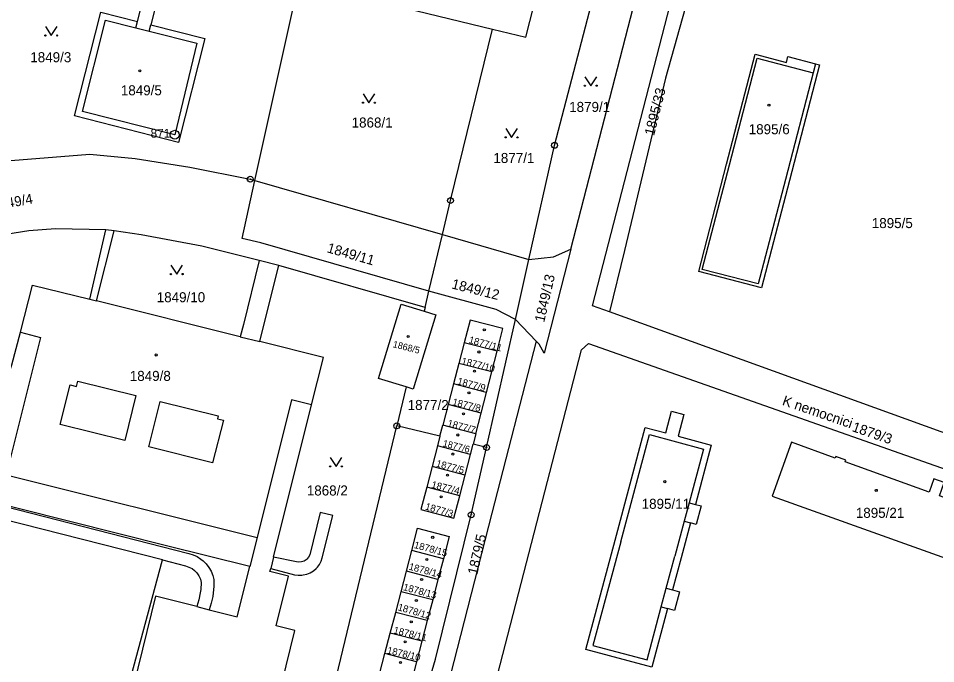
# Model space of a CAD drawing. Extents: x -733394 to -722299, y -1082822 to -1075049.
# Drawn here: x -728823.6 to -728668, y -1078649.4 to -1078540 of the extents above; entities that cross this region are included whole.
import ezdxf

# ---------------------------------------------------------------- set-up
doc = ezdxf.new("R2010")
doc.units = 0
for name, color, linetype in [('Hranice parcel', 7, 'Continuous'), ('Parcelní čísla', 7, 'Continuous'), ('Pop  PČ popisy', 7, 'Continuous'), ('Vnitřní kresba', 7, 'Continuous'), ('Značky bodu BP', 7, 'Continuous'), ('Značky budov', 7, 'Continuous'), ('Značky kultur', 7, 'Continuous')]:
    doc.layers.add(name, color=color, linetype=linetype)

msp = doc.modelspace()

# ---------------------------------------------------------------- linework, layer by layer
at = {"layer": 'Hranice parcel'}
for p, q in [((-728729.95, -1078579.09), (-728716.59, -1078527.58)), ((-728732.69, -1078561.49), (-728724.93, -1078531.75)), ((-728776.07, -1078533.79), (-728743.24, -1078541.78)), ((-728783.51, -1078567.44), (-728776.21, -1078534.41)), ((-728750.34, -1078570.85), (-728743.24, -1078541.78)), ((-728737.04, -1078580.82), (-728732.69, -1078561.49)), ((-728783.51, -1078567.44), (-728751.71, -1078576.6)), ((-728751.71, -1078576.6), (-728750.34, -1078570.85)), ((-728807.42, -1078576.01), (-728808.79, -1078575.84)), ((-728754, -1078586.21), (-728751.71, -1078576.6)), ((-728751.71, -1078576.6), (-728737.04, -1078580.82)), ((-728754, -1078586.21), (-728782.52, -1078578.02)), ((-728720.8, -1078579.31), (-728723.34, -1078589.74)), ((-728739.34, -1078591.04), (-728737.04, -1078580.82)), ((-728779.47, -1078581.85), (-728782.79, -1078581.01)), ((-728754.66, -1078588.97), (-728779.47, -1078581.85)), ((-728754.66, -1078588.97), (-728754, -1078586.21)), ((-728754.66, -1078588.97), (-728754.81, -1078589.61)), ((-728636.46, -1078621.13), (-728723.34, -1078589.74)), ((-728744.22, -1078612.72), (-728739.34, -1078591.04)), ((-728735.82, -1078594.69), (-728739.34, -1078591.04)), ((-728748, -1078594.97), (-728748.91, -1078598.47)), ((-728742.43, -1078596.38), (-728748, -1078594.97)), ((-728743.33, -1078599.89), (-728742.43, -1078596.38)), ((-728748.91, -1078598.47), (-728749.82, -1078601.96)), ((-728743.33, -1078599.89), (-728748.91, -1078598.47)), ((-728744.24, -1078603.39), (-728743.33, -1078599.89)), ((-728757.88, -1078602.45), (-728759.46, -1078609.07)), ((-728749.82, -1078601.96), (-728750.73, -1078605.46)), ((-728744.24, -1078603.39), (-728749.82, -1078601.96)), ((-728745.15, -1078606.89), (-728744.24, -1078603.39)), ((-728750.73, -1078605.46), (-728751.64, -1078608.96)), ((-728745.15, -1078606.89), (-728750.73, -1078605.46)), ((-728746.05, -1078610.4), (-728745.15, -1078606.89)), ((-728752.13, -1078610.83), (-728759.46, -1078609.07)), ((-728752.13, -1078610.83), (-728751.64, -1078608.96)), ((-728746.05, -1078610.4), (-728751.64, -1078608.96)), ((-728746.05, -1078610.4), (-728746.51, -1078612.17)), ((-728752.13, -1078610.83), (-728752.55, -1078612.46)), ((-728752.55, -1078612.46), (-728753.46, -1078615.95)), ((-728746.96, -1078613.9), (-728752.55, -1078612.46)), ((-728746.96, -1078613.9), (-728746.51, -1078612.17)), ((-728744.22, -1078612.72), (-728746.51, -1078612.17)), ((-728747.87, -1078617.4), (-728746.96, -1078613.9)), ((-728753.46, -1078615.95), (-728754.37, -1078619.45)), ((-728747.87, -1078617.4), (-728753.46, -1078615.95)), ((-728748.77, -1078620.91), (-728747.87, -1078617.4)), ((-728748.77, -1078620.91), (-728754.37, -1078619.45)), ((-728757.83, -1078633.7), (-728756.92, -1078630.21)), ((-728751.55, -1078631.6), (-728756.92, -1078630.21)), ((-728809.94, -1078671.4), (-728799.19, -1078631.8)), ((-728799.19, -1078631.8), (-728795.27, -1078632.81)), ((-728751.55, -1078631.6), (-728752.46, -1078635.1)), ((-728758.73, -1078637.2), (-728757.83, -1078633.7)), ((-728752.46, -1078635.1), (-728757.83, -1078633.7)), ((-728752.46, -1078635.1), (-728753.36, -1078638.59)), ((-728759.64, -1078640.69), (-728758.73, -1078637.2)), ((-728753.36, -1078638.59), (-728758.73, -1078637.2)), ((-728753.36, -1078638.59), (-728754.27, -1078642.09)), ((-728760.55, -1078644.19), (-728759.64, -1078640.69)), ((-728754.27, -1078642.09), (-728759.64, -1078640.69)), ((-728754.27, -1078642.09), (-728755.18, -1078645.58)), ((-728761.45, -1078647.68), (-728760.55, -1078644.19)), ((-728755.18, -1078645.58), (-728760.55, -1078644.19)), ((-728755.18, -1078645.58), (-728756.08, -1078649.07)), ((-728762.36, -1078651.17), (-728761.45, -1078647.68)), ((-728756.08, -1078649.07), (-728761.45, -1078647.68)), ((-728756.08, -1078649.07), (-728756.99, -1078652.57))]:
    msp.add_line(p, q, dxfattribs=at)
for points in [[(-728743.24, -1078541.78), (-728737.58, -1078543.16), (-728734.04, -1078529.33)], [(-728708.11, -1078529.53), (-728713.86, -1078550.08), (-728720.8, -1078579.31)], [(-728723.34, -1078589.74), (-728726.25, -1078588.69), (-728711.25, -1078530.57), (-728709.03, -1078529.72)], [(-728814.12, -1078556.51), (-728809.64, -1078538.9), (-728803.46, -1078540.47), (-728802.26, -1078535.76), (-728799.96, -1078536.35), (-728801.16, -1078541.05), (-728792, -1078543.38), (-728796.48, -1078560.99), (-728814.12, -1078556.51)], [(-728693.11, -1078546.44), (-728688.42, -1078547.66), (-728687.74, -1078547.84), (-728692.85, -1078567.46), (-728697.59, -1078585.65), (-728708.24, -1078582.88), (-728703.5, -1078564.68), (-728698.64, -1078546.03), (-728693.36, -1078547.41), (-728693.11, -1078546.44)], [(-728830.61, -1078564.51), (-728811.51, -1078562.96), (-728803.81, -1078563.72), (-728794.57, -1078565.18), (-728784.31, -1078567.21), (-728783.51, -1078567.44)], [(-728782.52, -1078578.02), (-728785.69, -1078577.29), (-728783.51, -1078567.44)], [(-728808.79, -1078575.84), (-728817.34, -1078575.64), (-728821.89, -1078575.97), (-728828.34, -1078576.98), (-728868.01, -1078585.17)], [(-728823.26, -1078593.18), (-728821.26, -1078585.18), (-728811.54, -1078587.57), (-728808.79, -1078575.84)], [(-728782.79, -1078581.01), (-728785.48, -1078591.85), (-728786, -1078593.94), (-728810.37, -1078587.86), (-728807.42, -1078576.01)], [(-728782.79, -1078581.01), (-728792.54, -1078578.58), (-728802.81, -1078576.68), (-728807.42, -1078576.01)], [(-728737.04, -1078580.82), (-728732.85, -1078580.41), (-728729.95, -1078579.09)], [(-728729.95, -1078579.09), (-728734.46, -1078596.71), (-728735.28, -1078595.2), (-728735.82, -1078594.69)], [(-728776.48, -1078632.11), (-728780.36, -1078631.32), (-728773.92, -1078605.51), (-728771.9, -1078597.46), (-728782.69, -1078594.76), (-728782.17, -1078592.68), (-728779.47, -1078581.85)], [(-728868.01, -1078585.17), (-728867.94, -1078587.91), (-728866.47, -1078590.71), (-728864.75, -1078592.72), (-728862.9, -1078594.09), (-728861.06, -1078594.91), (-728830.63, -1078602.58), (-728828.75, -1078602.58), (-728827.2, -1078602.07), (-728825.94, -1078601.04), (-728825.14, -1078599.92), (-728824.73, -1078598.69), (-728823.26, -1078593.18)], [(-728739.34, -1078591.04), (-728742.6, -1078589.3), (-728754, -1078586.21)], [(-728757.88, -1078602.45), (-728762.55, -1078601.03), (-728758.72, -1078588.4), (-728754.81, -1078589.61)], [(-728754.81, -1078589.61), (-728752.81, -1078590.23), (-728756.65, -1078602.83), (-728757.88, -1078602.45)], [(-728742.43, -1078596.38), (-728741.44, -1078592.57), (-728747.01, -1078591.16), (-728748, -1078594.97)], [(-728823.26, -1078593.18), (-728819.91, -1078594.05), (-728825.7, -1078617.35), (-728783.14, -1078628.02), (-728784.37, -1078632.92)], [(-728735.82, -1078594.69), (-728743.31, -1078623.88), (-728759.79, -1078688.07)], [(-728776.93, -1078784.4), (-728778.38, -1078783.84), (-728771.75, -1078765.2), (-728728.09, -1078596.14), (-728726.92, -1078595.07), (-728638.31, -1078626.31)], [(-728784.37, -1078632.92), (-728798.53, -1078629.38), (-728831.8, -1078621.05), (-728830.57, -1078616.14), (-728829.53, -1078612.08), (-728829.49, -1078610.27), (-728830.05, -1078609.11), (-728831.26, -1078608.02), (-728832.53, -1078607.45), (-728840.95, -1078605.31)], [(-728711.71, -1078610.82), (-728706.11, -1078612.32), (-728708.8, -1078622.37), (-728707.83, -1078622.63), (-728708.67, -1078625.77), (-728709.64, -1078625.51), (-728711.23, -1078631.45), (-728712.68, -1078636.86), (-728711.47, -1078637.18), (-728712.32, -1078640.37), (-728713.53, -1078640.05), (-728716.19, -1078650), (-728727.39, -1078647), (-728722.43, -1078628.45), (-728717.31, -1078609.32), (-728713.83, -1078610.25), (-728712.85, -1078606.58), (-728710.73, -1078607.15), (-728711.71, -1078610.82)], [(-728778.7, -1078683.13), (-728769.69, -1078651.57), (-728759.46, -1078609.07)], [(-728663.22, -1078632.64), (-728659.95, -1078623.58), (-728667.41, -1078620.9), (-728666.6, -1078618.64), (-728668.33, -1078618.02), (-728669.14, -1078620.28), (-728683.37, -1078615.15), (-728683.27, -1078614.87), (-728685, -1078614.24), (-728685.1, -1078614.53), (-728692.49, -1078611.84), (-728695.75, -1078620.98), (-728663.22, -1078632.64)], [(-728764.15, -1078686.93), (-728752.91, -1078648.64), (-728746.82, -1078624.14), (-728744.22, -1078612.72)], [(-728754.37, -1078619.45), (-728755.36, -1078623.26), (-728749.76, -1078624.72), (-728748.77, -1078620.91)], [(-728799.19, -1078631.8), (-728826.58, -1078624.8), (-728826.04, -1078622.67), (-728794.72, -1078630.69)], [(-728772.1, -1078631.45), (-728770.32, -1078624.28), (-728772.46, -1078623.74), (-728774.21, -1078630.92)], [(-728756.92, -1078630.21), (-728755.94, -1078626.43), (-728750.57, -1078627.82), (-728751.55, -1078631.6)], [(-728794.72, -1078630.69), (-728794, -1078630.92), (-728793.32, -1078631.23), (-728792.68, -1078631.64), (-728792.32, -1078631.93), (-728791.79, -1078632.46), (-728791.33, -1078633.06), (-728790.96, -1078633.71), (-728790.67, -1078634.41), (-728790.48, -1078635.14), (-728790.48, -1078636.31), (-728790.52, -1078636.83), (-728790.66, -1078637.99), (-728790.91, -1078639.12), (-728791.25, -1078640.24)], [(-728776.82, -1078634.3), (-728776.18, -1078634.38), (-728775.53, -1078634.37), (-728775.35, -1078634.34), (-728774.72, -1078634.2), (-728774.12, -1078633.96), (-728773.56, -1078633.63), (-728773.1, -1078633.25), (-728772.9, -1078633.04), (-728772.55, -1078632.56), (-728772.28, -1078632.02), (-728772.1, -1078631.45)], [(-728774.21, -1078630.92), (-728774.41, -1078631.31), (-728774.69, -1078631.65), (-728774.82, -1078631.76), (-728775.19, -1078631.99), (-728775.61, -1078632.13), (-728776.05, -1078632.17), (-728776.48, -1078632.11)], [(-728793.39, -1078639.7), (-728800.4, -1078637.95), (-728805.61, -1078659.13), (-728795.97, -1078661.5), (-728795.39, -1078659.16), (-728791.03, -1078660.24), (-728791.61, -1078662.57), (-728781.97, -1078664.94), (-728776.76, -1078643.77), (-728779.92, -1078642.99), (-728777.81, -1078634.57), (-728780.97, -1078633.77), (-728780.84, -1078633.26), (-728776.82, -1078634.3)], [(-728795.27, -1078632.81), (-728794.71, -1078633), (-728794.18, -1078633.27), (-728793.77, -1078633.58), (-728793.35, -1078634.01), (-728793.02, -1078634.5), (-728792.77, -1078635.04), (-728792.61, -1078635.61), (-728792.71, -1078636.8), (-728792.8, -1078637.4), (-728793.05, -1078638.56), (-728793.39, -1078639.7)], [(-728791.25, -1078640.24), (-728786.5, -1078641.43), (-728784.37, -1078632.92)]]:
    msp.add_lwpolyline(points, dxfattribs=at)
at = {"layer": 'Vnitřní kresba'}
for p, q in [((-728812.78, -1078555.72), (-728808.85, -1078540.23)), ((-728808.85, -1078540.23), (-728803.73, -1078541.53)), ((-728803.73, -1078541.53), (-728803.46, -1078540.47)), ((-728803.73, -1078541.53), (-728801.43, -1078542.12)), ((-728801.43, -1078542.12), (-728801.16, -1078541.05)), ((-728801.43, -1078542.12), (-728793.35, -1078544.17)), ((-728793.35, -1078544.17), (-728797.12, -1078559.69)), ((-728703.01, -1078564.81), (-728698.3, -1078546.71)), ((-728698.3, -1078546.71), (-728688.81, -1078549.18)), ((-728688.42, -1078547.66), (-728688.81, -1078549.18)), ((-728688.81, -1078549.18), (-728693.53, -1078567.28)), ((-728797.12, -1078559.69), (-728812.78, -1078555.72)), ((-728707.63, -1078582.52), (-728703.01, -1078564.81)), ((-728693.53, -1078567.28), (-728698.14, -1078584.99)), ((-728698.14, -1078584.99), (-728707.63, -1078582.52)), ((-728811.54, -1078587.57), (-728810.37, -1078587.86)), ((-728786, -1078593.94), (-728782.69, -1078594.76)), ((-728777.32, -1078604.66), (-728783.14, -1078628.02)), ((-728773.92, -1078605.51), (-728777.32, -1078604.66)), ((-728721.47, -1078628.71), (-728716.6, -1078610.53)), ((-728716.6, -1078610.53), (-728707.43, -1078613.01)), ((-728707.43, -1078613.01), (-728709.86, -1078622.09)), ((-728709.86, -1078622.09), (-728710.7, -1078625.23)), ((-728709.86, -1078622.09), (-728708.8, -1078622.37)), ((-728710.7, -1078625.23), (-728712.29, -1078631.17)), ((-728710.7, -1078625.23), (-728709.64, -1078625.51)), ((-728721.47, -1078628.71), (-728726.17, -1078646.29)), ((-728780.36, -1078631.32), (-728780.84, -1078633.26)), ((-728713.74, -1078636.58), (-728712.29, -1078631.17)), ((-728714.59, -1078639.77), (-728713.74, -1078636.58)), ((-728713.74, -1078636.58), (-728712.68, -1078636.86)), ((-728793.39, -1078639.7), (-728791.25, -1078640.24)), ((-728716.99, -1078648.75), (-728714.59, -1078639.77)), ((-728714.59, -1078639.77), (-728713.53, -1078640.05)), ((-728726.17, -1078646.29), (-728716.99, -1078648.75))]:
    msp.add_line(p, q, dxfattribs=at)
for points in [[(-728814.86, -1078602.12), (-728813.78, -1078602.4), (-728813.54, -1078601.46), (-728803.72, -1078603.9), (-728805.61, -1078611.57), (-728816.54, -1078608.84), (-728814.86, -1078602.12)], [(-728799.6, -1078604.92), (-728789.75, -1078607.36), (-728789.87, -1078607.87), (-728788.87, -1078608.11), (-728790.69, -1078615.31), (-728801.51, -1078612.6), (-728799.6, -1078604.92)]]:
    msp.add_lwpolyline(points, dxfattribs=at)
at = {"layer": 'Značky bodu BP'}
for centre, radius in [((-728797.12, -1078559.69), 0.75), ((-728797.12, -1078559.69), 0.03), ((-728732.69, -1078561.49), 0.5), ((-728732.69, -1078561.49), 0.0303), ((-728784.31, -1078567.21), 0.5), ((-728784.31, -1078567.21), 0.0303), ((-728750.34, -1078570.85), 0.5), ((-728750.34, -1078570.85), 0.0303), ((-728759.46, -1078609.07), 0.5), ((-728759.46, -1078609.07), 0.0303), ((-728744.22, -1078612.72), 0.5), ((-728744.22, -1078612.72), 0.0303), ((-728746.82, -1078624.14), 0.5), ((-728746.82, -1078624.14), 0.0303)]:
    msp.add_circle(centre, radius, dxfattribs=at)
at = {"layer": 'Značky budov'}
for centre in [(-728803.04, -1078548.84), (-728696.32, -1078554.69), (-728744.6, -1078592.76), (-728757.52, -1078593.91), (-728745.51, -1078596.53), (-728800.28, -1078597.04), (-728746.28, -1078599.79), (-728747.21, -1078603.45), (-728748.12, -1078607.03), (-728749.1, -1078610.61), (-728749.93, -1078613.84), (-728750.86, -1078617.41), (-728713.98, -1078618.52), (-728678.11, -1078620), (-728751.93, -1078621.09), (-728753.36, -1078627.96), (-728754.34, -1078631.71), (-728755.23, -1078635.12), (-728756.13, -1078638.67), (-728756.99, -1078642.31), (-728758.03, -1078645.69), (-728758.81, -1078649.18)]:
    msp.add_circle(centre, 0.175, dxfattribs=at)
at = {"layer": 'Značky kultur'}
for points in [[(-728819.06, -1078541.35), (-728818.06, -1078542.85), (-728817.06, -1078541.35)], [(-728727.54, -1078549.87), (-728726.54, -1078551.37), (-728725.54, -1078549.87)], [(-728765.18, -1078552.76), (-728764.18, -1078554.26), (-728763.18, -1078552.76)], [(-728740.98, -1078558.64), (-728739.98, -1078560.14), (-728738.98, -1078558.64)], [(-728797.78, -1078581.82), (-728796.78, -1078583.32), (-728795.78, -1078581.82)], [(-728770.76, -1078614.43), (-728769.76, -1078615.93), (-728768.76, -1078614.43)]]:
    msp.add_lwpolyline(points, dxfattribs=at)
for centre in [(-728819.06, -1078542.85), (-728817.06, -1078542.85), (-728727.54, -1078551.37), (-728725.54, -1078551.37), (-728765.18, -1078554.26), (-728763.18, -1078554.26), (-728740.98, -1078560.14), (-728738.98, -1078560.14), (-728797.78, -1078583.32), (-728795.78, -1078583.32), (-728770.76, -1078615.93), (-728768.76, -1078615.93)]:
    msp.add_circle(centre, 0.1, dxfattribs=at)

# ---------------------------------------------------------------- texts
at = {"layer": 'Parcelní čísla'}
for s, p in [('1849/3', (-728821.62, -1078547.39)), ('1849/5', (-728806.26, -1078553)), ('1879/1', (-728730.21, -1078555.82)), ('1868/1', (-728767.11, -1078558.47)), ('1895/6', (-728699.75, -1078559.6)), ('1877/1', (-728743.06, -1078564.48)), ('1895/5', (-728678.87, -1078575.52)), ('1849/10', (-728800.17, -1078588.09)), ('1849/8', (-728804.74, -1078601.44)), ('1877/2', (-728757.6, -1078606.37)), ('1868/2', (-728774.71, -1078620.87)), ('1895/11', (-728717.91, -1078623.13)), ('1895/21', (-728681.58, -1078624.66))]:
    msp.add_text(s, height=1.7, dxfattribs=at).set_placement(p)
for s, height, rotation, p in [('1895/33', 1.7, 76, (-728715.82, -1078559.95)), ('1849/4', 1.7, 10, (-728827.93, -1078572.55)), ('1849/11', 1.7, 344, (-728771.41, -1078579.6)), ('1849/13', 1.7, 77, (-728734.45, -1078591.6)), ('1849/12', 1.7, 346, (-728750.26, -1078585.74)), ('1868/5', 1.139, 346, (-728760.21, -1078595.71)), ('1877/11', 1.19, 345, (-728747.33, -1078594.98)), ('1877/10', 1.19, 346, (-728748.56, -1078598.58)), ('1877/9', 1.19, 345, (-728749.27, -1078601.99)), ('1877/8', 1.19, 346, (-728750.1, -1078605.52)), ('1877/7', 1.19, 345, (-728750.95, -1078609.12)), ('1879/3', 1.7, 341, (-728682.34, -1078609.93)), ('1877/6', 1.139, 346, (-728751.73, -1078612.51)), ('1877/5', 1.19, 345, (-728752.88, -1078615.94)), ('1877/4', 1.19, 346, (-728753.67, -1078619.54)), ('1877/3', 1.19, 344, (-728754.73, -1078623.23)), ('1879/5', 1.7, 77, (-728745.81, -1078634.43)), ('1878/15', 1.19, 345, (-728756.61, -1078629.76)), ('1878/14', 1.19, 345, (-728757.5, -1078633.42)), ('1878/13', 1.19, 345, (-728758.45, -1078636.91)), ('1878/12', 1.19, 344, (-728759.38, -1078640.31)), ('1878/11', 1.19, 346, (-728760.09, -1078644.22)), ('1878/10', 1.19, 347, (-728761.18, -1078647.65))]:
    msp.add_text(s, height=height, rotation=rotation, dxfattribs=at).set_placement(p)
at = {"layer": 'Pop  PČ popisy'}
msp.add_text('K nemocnici', height=1.7, rotation=341, dxfattribs=at).set_placement((-728694.18, -1078605.47))
at = {"layer": 'Značky bodu BP'}
msp.add_text('871', height=1.5, dxfattribs=at).set_placement((-728801.22, -1078560.19))

doc.saveas('drawing.dxf')
